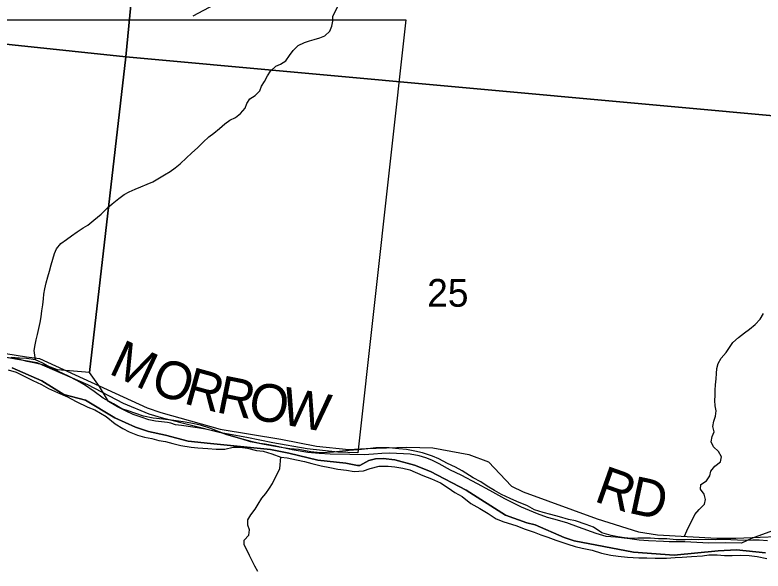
# Model space of a CAD drawing. Extents: x 0 to 34, y -4 to 22.
# Drawn here: x 6.227 to 7.021, y 17.346 to 17.936 of the extents above; entities that cross this region are included whole.
import ezdxf

# ---------------------------------------------------------------- set-up
doc = ezdxf.new("R2010")
doc.units = 0
for name, color, linetype in [('GM_X_Corporation', 7, 'Continuous'), ('GM_X_County_Road', 7, 'Continuous'), ('GM_X_County_Road_Text', 7, 'Continuous'), ('GM_X_Major_River', 7, 'Continuous'), ('GM_X_Minor_River', 7, 'Continuous'), ('GM_X_Section', 7, 'Continuous'), ('GM_X_Section_Text', 7, 'Continuous'), ('GM_X_Township', 7, 'Continuous'), ('GM_X_Township_Subdivision', 7, 'Continuous')]:
    doc.layers.add(name, color=color, linetype=linetype)

msp = doc.modelspace()

# ---------------------------------------------------------------- linework, layer by layer
at = {"layer": 'GM_X_Corporation'}
msp.add_lwpolyline([(5.98569, 17.93064), (6.64204, 17.93072), (6.59094, 17.47146), (6.56991, 17.47224), (6.53713, 17.47571), (6.50077, 17.48203), (6.4731, 17.48756), (6.44387, 17.49306), (6.38519, 17.50782), (6.36975, 17.51245), (6.34235, 17.52364), (6.30472, 17.54366), (6.25086, 17.56686), (6.20261, 17.57496)], dxfattribs=at)
at = {"layer": 'GM_X_County_Road'}
msp.add_lwpolyline([(6.18436, 17.58194), (6.23953, 17.57319), (6.2534, 17.57133), (6.30826, 17.54628), (6.36762, 17.51901), (6.38197, 17.51421), (6.44499, 17.49649), (6.50948, 17.48597), (6.54703, 17.4786), (6.58145, 17.47504), (6.59992, 17.47604), (6.64298, 17.47739), (6.67051, 17.47662), (6.70887, 17.46978), (6.72958, 17.46192), (6.75395, 17.43609), (6.7664, 17.43025), (6.84472, 17.40156), (6.88856, 17.38767), (6.90882, 17.38463), (6.97184, 17.38107), (6.99189, 17.38097), (7.06091, 17.38372)], dxfattribs=at)
at = {"layer": 'GM_X_Major_River'}
for points in [[(6.50151, 17.47839), (6.49165, 17.48024), (6.48473, 17.48175), (6.47728, 17.48327), (6.46824, 17.4859), (6.45948, 17.48853), (6.45204, 17.49058), (6.44382, 17.49373), (6.43401, 17.49744), (6.42393, 17.5009), (6.41381, 17.50303), (6.40582, 17.50429), (6.39595, 17.50561), (6.38421, 17.50697), (6.37379, 17.50803), (6.36368, 17.51042), (6.35545, 17.51303), (6.3475, 17.5159), (6.3406, 17.51821), (6.33163, 17.52324), (6.32081, 17.5294), (6.31136, 17.53631), (6.3011, 17.54352), (6.29292, 17.548), (6.28394, 17.55276), (6.27363, 17.55756), (6.26491, 17.56206), (6.25673, 17.56654), (6.24905, 17.56994), (6.23946, 17.57151), (6.23198, 17.57197), (6.22342, 17.57245)], [(6.22014, 17.55943), (6.22864, 17.55681), (6.23842, 17.55203), (6.24635, 17.54809), (6.25534, 17.54385), (6.26299, 17.53965), (6.27252, 17.53541), (6.28311, 17.53087), (6.29208, 17.52583), (6.30451, 17.51991), (6.31193, 17.51705), (6.32406, 17.51007), (6.33349, 17.50208), (6.34166, 17.49707), (6.34853, 17.49369), (6.35727, 17.49), (6.36471, 17.48794), (6.37244, 17.48668), (6.37988, 17.48462), (6.38681, 17.48338), (6.39478, 17.48132), (6.4033, 17.47923), (6.41422, 17.47736), (6.42116, 17.47665), (6.43185, 17.47585), (6.44067, 17.47536), (6.44977, 17.4754), (6.45865, 17.47732), (6.46615, 17.4774), (6.47389, 17.47641), (6.48345, 17.47376), (6.49066, 17.47305), (6.4997, 17.47042), (6.50924, 17.46698), (6.51591, 17.46628), (6.52576, 17.46416), (6.53428, 17.46234), (6.54226, 17.46028), (6.55209, 17.45762), (6.56141, 17.45579), (6.56967, 17.45425), (6.57901, 17.45295), (6.58701, 17.45168), (6.59692, 17.45223), (6.60421, 17.45472), (6.61365, 17.45743), (6.62328, 17.45719), (6.63022, 17.45648), (6.63876, 17.4552), (6.6462, 17.45341), (6.65997, 17.44746), (6.66924, 17.44375), (6.67851, 17.43978), (6.68694, 17.43449), (6.69403, 17.4295), (6.70168, 17.42504), (6.71086, 17.41786), (6.72035, 17.41228), (6.72932, 17.40698), (6.73774, 17.40142), (6.74569, 17.39828), (6.7587, 17.39422), (6.76851, 17.3905), (6.77806, 17.38732), (6.78495, 17.38448), (6.79264, 17.38188), (6.80086, 17.37873), (6.81359, 17.37441), (6.82156, 17.37207), (6.82901, 17.37028), (6.83966, 17.36814), (6.84948, 17.36496), (6.85933, 17.36284), (6.86707, 17.36185), (6.87721, 17.36079), (6.88924, 17.36023), (6.89753, 17.36002), (6.90636, 17.3598), (6.91841, 17.35977), (6.92779, 17.36034), (6.93502, 17.36069), (6.94495, 17.36151), (6.95675, 17.36228), (6.96346, 17.36319), (6.97203, 17.36324), (6.98004, 17.36251), (6.98807, 17.36257), (6.99664, 17.36289), (7.006, 17.36239), (7.01454, 17.36138), (7.02492, 17.35925)], [(7.02567, 17.37794), (7.01686, 17.37896), (7.01017, 17.37886), (7.0032, 17.3785), (6.99384, 17.37873), (6.98662, 17.37918), (6.97833, 17.37939), (6.9703, 17.37932), (6.96335, 17.37949), (6.95263, 17.37923), (6.94541, 17.37941), (6.93818, 17.37932), (6.92881, 17.37929), (6.91893, 17.38007), (6.90983, 17.38029), (6.90128, 17.38078), (6.89459, 17.38094), (6.8879, 17.38084), (6.88094, 17.38075), (6.87372, 17.38119), (6.8668, 17.38244), (6.8596, 17.38368), (6.84977, 17.3866), (6.84083, 17.39271), (6.83314, 17.3953), (6.822, 17.39932), (6.81454, 17.40058), (6.80498, 17.40349), (6.79568, 17.40613), (6.7877, 17.4082), (6.77841, 17.4111), (6.77102, 17.41529), (6.75963, 17.41985), (6.75248, 17.42297), (6.74322, 17.42721), (6.73584, 17.4314), (6.7282, 17.43614), (6.72135, 17.44059), (6.71344, 17.44506), (6.70158, 17.4523), (6.69445, 17.45622), (6.68626, 17.46017), (6.67701, 17.46494), (6.67013, 17.46779), (6.65951, 17.47126), (6.65153, 17.47306), (6.64247, 17.47489), (6.63446, 17.47562), (6.62432, 17.47668), (6.61736, 17.47685), (6.61014, 17.47676), (6.60154, 17.47564), (6.59134, 17.47456), (6.58169, 17.47373), (6.57471, 17.4731), (6.56532, 17.47226), (6.55861, 17.47163), (6.55112, 17.47155), (6.54097, 17.47233), (6.52791, 17.4748), (6.51884, 17.47582), (6.51191, 17.4768), (6.50151, 17.47839)]]:
    msp.add_lwpolyline(points, dxfattribs=at)
at = {"layer": 'GM_X_Minor_River'}
for points in [[(6.56445, 17.93447), (6.5738, 17.95272)], [(6.24905, 17.56994), (6.24765, 17.57992), (6.24856, 17.58606), (6.24972, 17.59139), (6.25115, 17.59698), (6.2526, 17.60337), (6.25404, 17.60976), (6.25521, 17.61563), (6.25585, 17.62203), (6.25676, 17.62843), (6.2574, 17.63457), (6.25802, 17.63964), (6.25892, 17.64524), (6.26036, 17.65163), (6.26207, 17.65802), (6.26378, 17.66414), (6.2655, 17.6708), (6.26747, 17.67665), (6.26918, 17.68277), (6.2714, 17.68782), (6.27578, 17.69336), (6.282, 17.69754), (6.28715, 17.70147), (6.29311, 17.70592), (6.2996, 17.71009), (6.30473, 17.71295), (6.31097, 17.7182), (6.31856, 17.72449), (6.32509, 17.73081), (6.33052, 17.73553), (6.3373, 17.74131), (6.34299, 17.74523), (6.34839, 17.74808), (6.35486, 17.75119), (6.36078, 17.7535), (6.36752, 17.75633), (6.37344, 17.75891), (6.38047, 17.76308), (6.38587, 17.7662), (6.39182, 17.76985), (6.39723, 17.77351), (6.40239, 17.77797), (6.40918, 17.78428), (6.41461, 17.78927), (6.42113, 17.79505), (6.42685, 17.80084), (6.4331, 17.80662), (6.43824, 17.81055), (6.44421, 17.81554), (6.44991, 17.82026), (6.45533, 17.82418), (6.46126, 17.82703), (6.46668, 17.83122), (6.47132, 17.83676), (6.47328, 17.84181), (6.4763, 17.84684), (6.48198, 17.85023), (6.48688, 17.85523), (6.48883, 17.86028), (6.49186, 17.86531), (6.49517, 17.87114), (6.49847, 17.87616), (6.5039, 17.88143), (6.50902, 17.88348), (6.5147, 17.88714), (6.51854, 17.89269), (6.52237, 17.89798), (6.52755, 17.90351), (6.53429, 17.90661), (6.53967, 17.9084), (6.54477, 17.90965), (6.55068, 17.91143), (6.55607, 17.91375), (6.56124, 17.91875), (6.56347, 17.92406), (6.56436, 17.92912), (6.56445, 17.93447)], [(6.93769, 17.38296), (6.93993, 17.38854), (6.9427, 17.39464), (6.94574, 17.4002), (6.94851, 17.40604), (6.95315, 17.41132), (6.95859, 17.41684), (6.95975, 17.4219), (6.95824, 17.42754), (6.95458, 17.43295), (6.95467, 17.43802), (6.96088, 17.44167), (6.96445, 17.44696), (6.96533, 17.45202), (6.9697, 17.4573), (6.97567, 17.46202), (6.97682, 17.46708), (6.97345, 17.47301), (6.96844, 17.47764), (6.96586, 17.48302), (6.96702, 17.48862), (6.96898, 17.49367), (6.96773, 17.4993), (6.96863, 17.5049), (6.97032, 17.51022), (6.97095, 17.51582), (6.96997, 17.52119), (6.96953, 17.52681), (6.96989, 17.53215), (6.96999, 17.53776), (6.97035, 17.54364), (6.97126, 17.54977), (6.97162, 17.55564), (6.97198, 17.56072), (6.97314, 17.56605), (6.97644, 17.57188), (6.98162, 17.57767), (6.98519, 17.58323), (6.98876, 17.58852), (6.99473, 17.59377), (7.00124, 17.59875), (7.00638, 17.60241), (7.01262, 17.60766), (7.0178, 17.61319), (7.02138, 17.61928)], [(6.485, 17.34548), (6.48189, 17.35141), (6.47877, 17.35707), (6.47593, 17.36273), (6.4736, 17.36784), (6.47049, 17.37377), (6.47031, 17.37886), (6.47521, 17.38412), (6.47611, 17.38972), (6.47432, 17.39483), (6.47442, 17.40044), (6.47745, 17.40574), (6.4821, 17.41182), (6.4854, 17.41711), (6.48898, 17.4232), (6.49334, 17.42821), (6.49719, 17.43403), (6.50048, 17.43906), (6.50297, 17.4441), (6.50574, 17.44967), (6.50824, 17.45498), (6.50924, 17.46698)]]:
    msp.add_lwpolyline(points, dxfattribs=at)
at = {"layer": 'GM_X_Section'}
for points in [[(5.71418, 18.71571), (6.41744, 18.64125), (6.34502, 17.8912), (5.93259, 17.93493), (5.63665, 17.94928)], [(6.41744, 18.64125), (7.15014, 18.55903), (7.07455, 17.825), (6.34502, 17.8912)]]:
    msp.add_lwpolyline(points, close=True, dxfattribs=at)
for points in [[(5.93259, 17.93493), (6.34502, 17.8912), (6.30648, 17.55652), (6.27241, 17.55956), (6.265, 17.56237), (6.25783, 17.56437), (6.24907, 17.5664), (6.24005, 17.56843), (6.2297, 17.57103), (6.21108, 17.57324)], [(7.0309, 17.38883), (7.00862, 17.38072), (6.99786, 17.37559), (6.98134, 17.37616), (6.96347, 17.3757), (6.9379, 17.37698), (6.92137, 17.37702), (6.91512, 17.37729), (6.89926, 17.37797), (6.88942, 17.37896), (6.87957, 17.38021), (6.87053, 17.38118), (6.86442, 17.38209), (6.85456, 17.38254), (6.84369, 17.38594), (6.82516, 17.39269), (6.81271, 17.39719), (6.79892, 17.40092), (6.79202, 17.40291), (6.78143, 17.40658), (6.76477, 17.41382), (6.74707, 17.42268), (6.73097, 17.43152), (6.71778, 17.4387), (6.70062, 17.44782), (6.68925, 17.4531), (6.67738, 17.45972), (6.66945, 17.4636), (6.6631, 17.46612), (6.65621, 17.46811), (6.64638, 17.4699), (6.62507, 17.4711), (6.61627, 17.47073), (6.60772, 17.47009), (6.59784, 17.46921), (6.58265, 17.46949), (6.5616, 17.47016), (6.54988, 17.47064), (6.5379, 17.47193), (6.52143, 17.47464), (6.5039, 17.47843), (6.49274, 17.48051), (6.48716, 17.48142), (6.4792, 17.48317), (6.46991, 17.48547), (6.45612, 17.48946), (6.4471, 17.4923), (6.43861, 17.49432), (6.42932, 17.49636), (6.42108, 17.49785), (6.41604, 17.49874), (6.40407, 17.50057), (6.39742, 17.50123), (6.39265, 17.50292), (6.3892, 17.50352), (6.37643, 17.50509), (6.36926, 17.50655), (6.36131, 17.50911), (6.35283, 17.51193), (6.34437, 17.51582), (6.33619, 17.52024), (6.32643, 17.52575), (6.31687, 17.54193), (6.30648, 17.55652), (6.34502, 17.8912), (7.07455, 17.825)]]:
    msp.add_lwpolyline(points, dxfattribs=at)
at = {"layer": 'GM_X_Township'}
for points in [[(7.02329, 17.36554), (6.99285, 17.36842), (6.97324, 17.36761), (6.9266, 17.36306), (6.8835, 17.36612), (6.82043, 17.3782), (6.80996, 17.38172), (6.77898, 17.39522), (6.77042, 17.39719), (6.7475, 17.40517), (6.70586, 17.43182), (6.6679, 17.45168), (6.65099, 17.4585), (6.6304, 17.46407), (6.61784, 17.46553), (6.60968, 17.46504), (6.60279, 17.46334), (6.59307, 17.45789), (6.59063, 17.45793), (6.57816, 17.46045), (6.54862, 17.46361), (6.51794, 17.47123), (6.49846, 17.47483), (6.43487, 17.48148), (6.41093, 17.48365), (6.38708, 17.49031), (6.36885, 17.49411), (6.35517, 17.49857), (6.33336, 17.50872), (6.30226, 17.52734), (6.27927, 17.53322), (6.25571, 17.54763), (6.22439, 17.56142)], [(6.22439, 17.56142), (6.25571, 17.54763), (6.27927, 17.53322), (6.30226, 17.52734), (6.33336, 17.50872), (6.35517, 17.49857), (6.36885, 17.49411), (6.38708, 17.49031), (6.41093, 17.48365), (6.43487, 17.48148), (6.49846, 17.47483), (6.51794, 17.47123), (6.54862, 17.46361), (6.57816, 17.46045), (6.59063, 17.45793), (6.59307, 17.45789), (6.60279, 17.46334), (6.60968, 17.46504), (6.61784, 17.46553), (6.6304, 17.46407), (6.65099, 17.4585), (6.6679, 17.45168), (6.70586, 17.43182), (6.7475, 17.40517), (6.77042, 17.39719), (6.77898, 17.39522), (6.80996, 17.38172), (6.82043, 17.3782), (6.8835, 17.36612), (6.9266, 17.36306), (6.97324, 17.36761), (6.99285, 17.36842), (7.02329, 17.36554)]]:
    msp.add_lwpolyline(points, dxfattribs=at)
at = {"layer": 'GM_X_Township_Subdivision'}
msp.add_lwpolyline([(6.41646, 17.9347), (6.64717, 18.0577)], dxfattribs=at)

# ---------------------------------------------------------------- texts
at = {"layer": 'GM_X_County_Road_Text'}
for s, rotation, p in [('M', 334.99774, (6.32545, 17.55606)), ('O', 341.6828, (6.36952, 17.53583)), ('R', 344.60303, (6.40507, 17.52413)), ('R', 348.56657, (6.43969, 17.5147)), ('O', 350.59211, (6.47341, 17.50791)), ('W', 349.76716, (6.50798, 17.50218)), ('R', 340.4147, (6.84048, 17.42059)), ('D', 347.84671, (6.87678, 17.40805))]:
    msp.add_text(s, height=0.04, rotation=rotation, dxfattribs=at).set_placement(p)
at = {"layer": 'GM_X_Section_Text'}
msp.add_text('25', height=0.029444, rotation=0.00001, dxfattribs=at).set_placement((6.66456, 17.62635))

doc.saveas('drawing.dxf')
